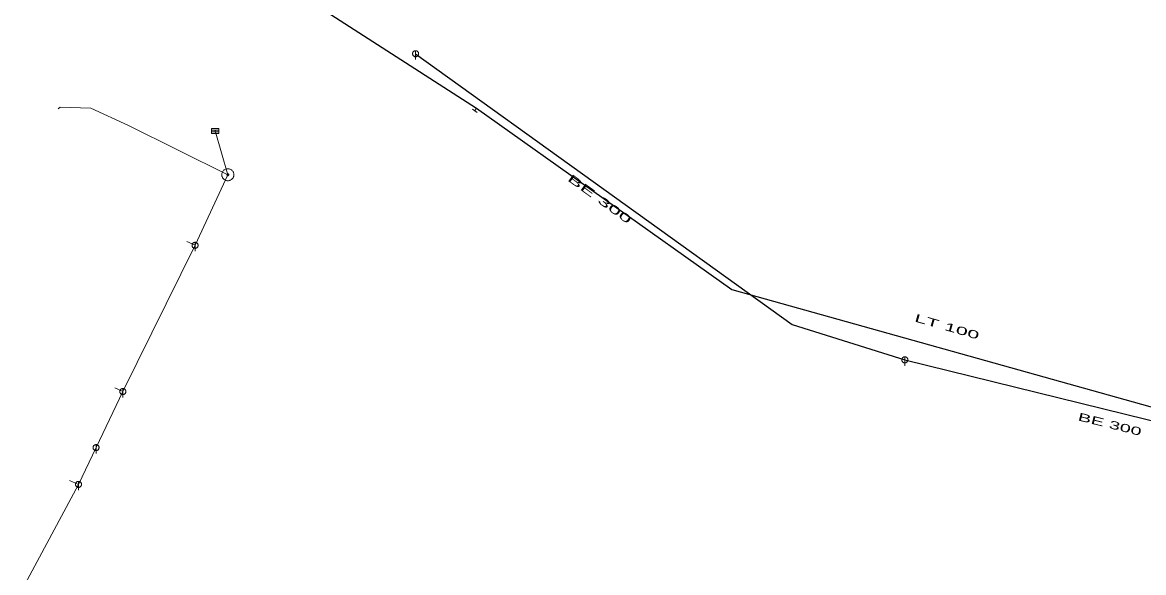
# Model space of a CAD drawing. Extents: x -687468 to -685917, y -974192 to -973456.
# Drawn here: x -686529 to -686435.6, y -973685.3 to -973639.5 of the extents above; entities that cross this region are included whole.
import ezdxf
from ezdxf.enums import TextEntityAlignment as Align

# ---------------------------------------------------------------- set-up
doc = ezdxf.new("R2010")
doc.units = 0
doc.header["$LTSCALE"] = 0.27
for name, color, linetype, lineweight in [('1', 7, 'Continuous', 13), ('11', 7, 'Continuous', 13), ('14', 7, 'Continuous', 25), ('17', 7, 'Continuous', 25), ('22', 7, 'Continuous', 13), ('31', 7, 'Continuous', 13), ('34', 7, 'Continuous', 13)]:
    doc.layers.add(name, color=color, linetype=linetype, lineweight=lineweight)

msp = doc.modelspace()

# ---------------------------------------------------------------- linework, layer by layer
at = {"layer": '11'}
for p, q in [((-686512.943, -973648.579), (-686511.888, -973652.225)), ((-686511.888, -973652.225), (-686514.62, -973658.098)), ((-686515.309, -973657.789), (-686514.62, -973658.098)), ((-686514.62, -973658.098), (-686520.635, -973670.272)), ((-686521.289, -973669.971), (-686520.635, -973670.272)), ((-686520.635, -973670.272), (-686522.866, -973674.94)), ((-686522.866, -973674.94), (-686524.329, -973678)), ((-686524.329, -973678), (-686528.997, -973686.699)), ((-686525.065, -973677.662), (-686524.329, -973678))]:
    msp.add_line(p, q, dxfattribs=at)
msp.add_lwpolyline([(-686526.033, -973646.743), (-686525.863, -973646.594), (-686523.287, -973646.693), (-686520.153, -973648.113), (-686511.888, -973652.225)], dxfattribs=at)
at = {"layer": '14', "lineweight": 13}
msp.add_line((-686491.319, -973646.909), (-686491.169, -973646.693), dxfattribs=at)
at = {"layer": '14'}
msp.add_line((-686455.511, -973667.629), (-686420.804, -973676.186), dxfattribs=at)
msp.add_lwpolyline([(-686496.255, -973642.148), (-686464.892, -973664.699), (-686455.511, -973667.629)], dxfattribs=at)
at = {"layer": '17'}
msp.add_lwpolyline([(-686518.85, -973620.049), (-686509.239, -973635.046), (-686491.169, -973646.693), (-686469.91, -973661.781), (-686435.092, -973671.522), (-686422.363, -973674.883), (-686411.992, -973679.868)], dxfattribs=at)
at = {"layer": '22'}
for p, q in [((-686496.254, -973641.896), (-686496.255, -973642.64)), ((-686513.238, -973648.508), (-686512.64, -973648.508)), ((-686513.238, -973648.654), (-686512.64, -973648.654)), ((-686514.619, -973657.846), (-686514.62, -973658.59)), ((-686455.51, -973667.377), (-686455.511, -973668.12)), ((-686520.634, -973670.02), (-686520.635, -973670.764)), ((-686522.865, -973674.688), (-686522.866, -973675.431)), ((-686524.328, -973677.748), (-686524.329, -973678.492))]:
    msp.add_line(p, q, dxfattribs=at)
for points in [[(-686496.003, -973642.148), (-686496.004, -973642.122), (-686496.008, -973642.096), (-686496.014, -973642.07), (-686496.024, -973642.046), (-686496.036, -973642.022), (-686496.05, -973642), (-686496.067, -973641.979), (-686496.085, -973641.961), (-686496.106, -973641.944), (-686496.128, -973641.93), (-686496.152, -973641.918), (-686496.176, -973641.908), (-686496.202, -973641.902), (-686496.228, -973641.898), (-686496.254, -973641.896), (-686496.28, -973641.897), (-686496.306, -973641.901), (-686496.332, -973641.907), (-686496.357, -973641.917), (-686496.38, -973641.929), (-686496.402, -973641.943), (-686496.423, -973641.96), (-686496.441, -973641.978), (-686496.458, -973641.999), (-686496.472, -973642.021), (-686496.484, -973642.045), (-686496.494, -973642.069), (-686496.501, -973642.095), (-686496.505, -973642.121), (-686496.507, -973642.147), (-686496.506, -973642.173), (-686496.502, -973642.199), (-686496.495, -973642.225), (-686496.485, -973642.25), (-686496.473, -973642.273), (-686496.459, -973642.295), (-686496.442, -973642.316), (-686496.424, -973642.334), (-686496.403, -973642.351), (-686496.381, -973642.365), (-686496.358, -973642.377), (-686496.333, -973642.387), (-686496.307, -973642.394), (-686496.281, -973642.398), (-686496.255, -973642.4), (-686496.229, -973642.399), (-686496.203, -973642.395), (-686496.177, -973642.388), (-686496.153, -973642.378), (-686496.129, -973642.366), (-686496.107, -973642.352), (-686496.086, -973642.335), (-686496.068, -973642.317), (-686496.051, -973642.296), (-686496.037, -973642.274), (-686496.025, -973642.251), (-686496.015, -973642.226), (-686496.009, -973642.2), (-686496.005, -973642.174)], [(-686513.238, -973648.362), (-686512.64, -973648.362), (-686512.64, -973648.799), (-686513.238, -973648.799)], [(-686514.368, -973658.098), (-686514.369, -973658.072), (-686514.373, -973658.046), (-686514.379, -973658.02), (-686514.389, -973657.996), (-686514.401, -973657.972), (-686514.415, -973657.95), (-686514.432, -973657.929), (-686514.45, -973657.911), (-686514.471, -973657.894), (-686514.493, -973657.88), (-686514.517, -973657.868), (-686514.541, -973657.858), (-686514.567, -973657.852), (-686514.593, -973657.848), (-686514.619, -973657.846), (-686514.645, -973657.847), (-686514.671, -973657.851), (-686514.697, -973657.857), (-686514.722, -973657.867), (-686514.745, -973657.879), (-686514.767, -973657.893), (-686514.788, -973657.91), (-686514.806, -973657.928), (-686514.823, -973657.949), (-686514.837, -973657.971), (-686514.849, -973657.995), (-686514.859, -973658.019), (-686514.866, -973658.045), (-686514.87, -973658.071), (-686514.872, -973658.097), (-686514.871, -973658.123), (-686514.867, -973658.149), (-686514.86, -973658.175), (-686514.85, -973658.2), (-686514.838, -973658.223), (-686514.824, -973658.245), (-686514.807, -973658.266), (-686514.789, -973658.284), (-686514.768, -973658.301), (-686514.746, -973658.315), (-686514.723, -973658.327), (-686514.698, -973658.337), (-686514.672, -973658.344), (-686514.646, -973658.348), (-686514.62, -973658.35), (-686514.594, -973658.349), (-686514.568, -973658.345), (-686514.542, -973658.338), (-686514.518, -973658.328), (-686514.494, -973658.316), (-686514.472, -973658.302), (-686514.451, -973658.285), (-686514.433, -973658.267), (-686514.416, -973658.246), (-686514.402, -973658.224), (-686514.39, -973658.201), (-686514.38, -973658.176), (-686514.374, -973658.15), (-686514.37, -973658.124)], [(-686455.259, -973667.629), (-686455.26, -973667.603), (-686455.264, -973667.577), (-686455.27, -973667.551), (-686455.28, -973667.527), (-686455.292, -973667.503), (-686455.306, -973667.481), (-686455.323, -973667.46), (-686455.341, -973667.442), (-686455.362, -973667.425), (-686455.384, -973667.411), (-686455.408, -973667.399), (-686455.432, -973667.389), (-686455.458, -973667.383), (-686455.484, -973667.379), (-686455.51, -973667.377), (-686455.536, -973667.378), (-686455.562, -973667.382), (-686455.588, -973667.388), (-686455.613, -973667.398), (-686455.636, -973667.41), (-686455.658, -973667.424), (-686455.679, -973667.441), (-686455.697, -973667.459), (-686455.714, -973667.48), (-686455.728, -973667.502), (-686455.74, -973667.526), (-686455.75, -973667.55), (-686455.757, -973667.576), (-686455.761, -973667.602), (-686455.763, -973667.628), (-686455.762, -973667.654), (-686455.758, -973667.68), (-686455.751, -973667.706), (-686455.741, -973667.731), (-686455.729, -973667.754), (-686455.715, -973667.776), (-686455.698, -973667.797), (-686455.68, -973667.815), (-686455.659, -973667.832), (-686455.637, -973667.846), (-686455.614, -973667.858), (-686455.589, -973667.868), (-686455.563, -973667.875), (-686455.537, -973667.879), (-686455.511, -973667.88), (-686455.485, -973667.88), (-686455.459, -973667.876), (-686455.433, -973667.869), (-686455.409, -973667.859), (-686455.385, -973667.847), (-686455.363, -973667.833), (-686455.342, -973667.816), (-686455.324, -973667.798), (-686455.307, -973667.777), (-686455.293, -973667.755), (-686455.281, -973667.732), (-686455.271, -973667.707), (-686455.265, -973667.681), (-686455.261, -973667.655)], [(-686520.383, -973670.272), (-686520.384, -973670.246), (-686520.388, -973670.22), (-686520.394, -973670.194), (-686520.404, -973670.17), (-686520.416, -973670.146), (-686520.43, -973670.124), (-686520.447, -973670.103), (-686520.465, -973670.085), (-686520.486, -973670.068), (-686520.508, -973670.054), (-686520.532, -973670.042), (-686520.556, -973670.032), (-686520.582, -973670.026), (-686520.608, -973670.022), (-686520.634, -973670.02), (-686520.66, -973670.021), (-686520.686, -973670.025), (-686520.712, -973670.031), (-686520.737, -973670.041), (-686520.76, -973670.053), (-686520.782, -973670.067), (-686520.803, -973670.084), (-686520.821, -973670.102), (-686520.838, -973670.123), (-686520.852, -973670.145), (-686520.864, -973670.169), (-686520.874, -973670.193), (-686520.881, -973670.219), (-686520.885, -973670.245), (-686520.887, -973670.271), (-686520.886, -973670.297), (-686520.882, -973670.323), (-686520.875, -973670.349), (-686520.865, -973670.374), (-686520.853, -973670.397), (-686520.839, -973670.419), (-686520.822, -973670.44), (-686520.804, -973670.458), (-686520.783, -973670.475), (-686520.761, -973670.489), (-686520.738, -973670.501), (-686520.713, -973670.511), (-686520.687, -973670.518), (-686520.661, -973670.522), (-686520.635, -973670.524), (-686520.609, -973670.523), (-686520.583, -973670.519), (-686520.557, -973670.512), (-686520.533, -973670.502), (-686520.509, -973670.49), (-686520.487, -973670.476), (-686520.466, -973670.459), (-686520.448, -973670.441), (-686520.431, -973670.42), (-686520.417, -973670.398), (-686520.405, -973670.375), (-686520.395, -973670.35), (-686520.389, -973670.324), (-686520.385, -973670.298)], [(-686522.614, -973674.94), (-686522.615, -973674.914), (-686522.619, -973674.888), (-686522.625, -973674.862), (-686522.635, -973674.838), (-686522.647, -973674.814), (-686522.661, -973674.792), (-686522.678, -973674.771), (-686522.696, -973674.753), (-686522.717, -973674.736), (-686522.739, -973674.722), (-686522.763, -973674.71), (-686522.787, -973674.7), (-686522.813, -973674.694), (-686522.839, -973674.69), (-686522.865, -973674.688), (-686522.891, -973674.689), (-686522.917, -973674.693), (-686522.943, -973674.699), (-686522.968, -973674.709), (-686522.991, -973674.721), (-686523.013, -973674.735), (-686523.034, -973674.752), (-686523.052, -973674.77), (-686523.069, -973674.791), (-686523.083, -973674.813), (-686523.095, -973674.837), (-686523.105, -973674.861), (-686523.112, -973674.887), (-686523.116, -973674.913), (-686523.118, -973674.939), (-686523.117, -973674.965), (-686523.113, -973674.991), (-686523.106, -973675.017), (-686523.096, -973675.042), (-686523.084, -973675.065), (-686523.07, -973675.087), (-686523.053, -973675.108), (-686523.035, -973675.126), (-686523.014, -973675.143), (-686522.992, -973675.157), (-686522.969, -973675.169), (-686522.944, -973675.179), (-686522.918, -973675.186), (-686522.892, -973675.19), (-686522.866, -973675.191), (-686522.84, -973675.191), (-686522.814, -973675.187), (-686522.788, -973675.18), (-686522.764, -973675.17), (-686522.74, -973675.158), (-686522.718, -973675.144), (-686522.697, -973675.127), (-686522.679, -973675.109), (-686522.662, -973675.088), (-686522.648, -973675.066), (-686522.636, -973675.043), (-686522.626, -973675.018), (-686522.62, -973674.992), (-686522.616, -973674.966)], [(-686524.077, -973678), (-686524.078, -973677.974), (-686524.082, -973677.948), (-686524.088, -973677.922), (-686524.098, -973677.898), (-686524.11, -973677.874), (-686524.124, -973677.852), (-686524.141, -973677.831), (-686524.159, -973677.813), (-686524.18, -973677.796), (-686524.202, -973677.782), (-686524.226, -973677.77), (-686524.25, -973677.76), (-686524.276, -973677.754), (-686524.302, -973677.75), (-686524.328, -973677.748), (-686524.354, -973677.749), (-686524.38, -973677.753), (-686524.406, -973677.759), (-686524.431, -973677.769), (-686524.454, -973677.781), (-686524.476, -973677.795), (-686524.497, -973677.812), (-686524.515, -973677.83), (-686524.532, -973677.851), (-686524.546, -973677.873), (-686524.558, -973677.897), (-686524.568, -973677.921), (-686524.575, -973677.947), (-686524.579, -973677.973), (-686524.581, -973677.999), (-686524.58, -973678.025), (-686524.576, -973678.051), (-686524.569, -973678.077), (-686524.559, -973678.102), (-686524.547, -973678.125), (-686524.533, -973678.147), (-686524.516, -973678.168), (-686524.498, -973678.186), (-686524.477, -973678.203), (-686524.455, -973678.217), (-686524.432, -973678.229), (-686524.407, -973678.239), (-686524.381, -973678.246), (-686524.355, -973678.25), (-686524.329, -973678.252), (-686524.303, -973678.251), (-686524.277, -973678.247), (-686524.251, -973678.24), (-686524.227, -973678.23), (-686524.203, -973678.218), (-686524.181, -973678.204), (-686524.16, -973678.187), (-686524.142, -973678.169), (-686524.125, -973678.148), (-686524.111, -973678.126), (-686524.099, -973678.103), (-686524.089, -973678.078), (-686524.083, -973678.052), (-686524.079, -973678.026)]]:
    msp.add_lwpolyline(points, close=True, dxfattribs=at)
at = {"layer": '31'}
for points in [[(-686511.388, -973652.225), (-686511.391, -973652.173), (-686511.399, -973652.12), (-686511.413, -973652.071), (-686511.431, -973652.022), (-686511.455, -973651.975), (-686511.484, -973651.931), (-686511.517, -973651.891), (-686511.554, -973651.853), (-686511.594, -973651.821), (-686511.638, -973651.792), (-686511.685, -973651.767), (-686511.734, -973651.75), (-686511.784, -973651.736), (-686511.836, -973651.728), (-686511.888, -973651.725), (-686511.94, -973651.728), (-686511.992, -973651.736), (-686512.043, -973651.75), (-686512.091, -973651.767), (-686512.138, -973651.792), (-686512.182, -973651.821), (-686512.223, -973651.853), (-686512.26, -973651.891), (-686512.293, -973651.931), (-686512.321, -973651.975), (-686512.345, -973652.022), (-686512.364, -973652.071), (-686512.377, -973652.12), (-686512.385, -973652.173), (-686512.388, -973652.225), (-686512.385, -973652.277), (-686512.377, -973652.329), (-686512.364, -973652.38), (-686512.345, -973652.428), (-686512.321, -973652.475), (-686512.293, -973652.519), (-686512.26, -973652.559), (-686512.223, -973652.597), (-686512.182, -973652.63), (-686512.138, -973652.657), (-686512.091, -973652.682), (-686512.043, -973652.701), (-686511.992, -973652.713), (-686511.94, -973652.722), (-686511.888, -973652.725), (-686511.836, -973652.722), (-686511.784, -973652.713), (-686511.734, -973652.701), (-686511.685, -973652.682), (-686511.638, -973652.657), (-686511.594, -973652.63), (-686511.554, -973652.597), (-686511.517, -973652.559), (-686511.484, -973652.519), (-686511.455, -973652.475), (-686511.431, -973652.428), (-686511.413, -973652.38), (-686511.399, -973652.329), (-686511.391, -973652.277)], [(-686511.806, -973652.225), (-686511.806, -973652.216), (-686511.808, -973652.208), (-686511.81, -973652.2), (-686511.813, -973652.191), (-686511.817, -973652.184), (-686511.822, -973652.177), (-686511.827, -973652.169), (-686511.833, -973652.164), (-686511.84, -973652.159), (-686511.847, -973652.154), (-686511.855, -973652.15), (-686511.863, -973652.147), (-686511.871, -973652.145), (-686511.879, -973652.142), (-686511.888, -973652.142), (-686511.897, -973652.142), (-686511.905, -973652.145), (-686511.913, -973652.147), (-686511.921, -973652.15), (-686511.929, -973652.154), (-686511.936, -973652.159), (-686511.943, -973652.164), (-686511.949, -973652.169), (-686511.955, -973652.177), (-686511.959, -973652.184), (-686511.963, -973652.191), (-686511.966, -973652.2), (-686511.968, -973652.208), (-686511.97, -973652.216), (-686511.97, -973652.225), (-686511.97, -973652.233), (-686511.968, -973652.242), (-686511.966, -973652.25), (-686511.963, -973652.258), (-686511.959, -973652.266), (-686511.955, -973652.272), (-686511.949, -973652.28), (-686511.943, -973652.286), (-686511.936, -973652.292), (-686511.929, -973652.296), (-686511.921, -973652.299), (-686511.913, -973652.303), (-686511.905, -973652.304), (-686511.897, -973652.307), (-686511.888, -973652.307), (-686511.879, -973652.307), (-686511.871, -973652.304), (-686511.863, -973652.303), (-686511.855, -973652.299), (-686511.847, -973652.296), (-686511.84, -973652.292), (-686511.833, -973652.286), (-686511.827, -973652.28), (-686511.822, -973652.272), (-686511.817, -973652.266), (-686511.813, -973652.258), (-686511.81, -973652.25), (-686511.808, -973652.242), (-686511.806, -973652.233)]]:
    msp.add_lwpolyline(points, close=True, dxfattribs=at)
at = {"layer": '34'}
msp.add_line((-686491.114, -973647.048), (-686491.523, -973646.769), dxfattribs=at)

# ---------------------------------------------------------------- texts
at = {"layer": '1'}
for s, rotation, width, p in [('BE 300', 324, 2.15, (-686481.12, -973654.509)), ('LT 100', 344, 2, (-686452.09, -973665.185)), ('BE 300', 346, 1.85, (-686438.514, -973673.313))]:
    msp.add_text(s, height=0.6667, rotation=rotation, dxfattribs=dict(at, width=width)).set_placement(p, align=Align.CENTER)

doc.saveas('drawing.dxf')
